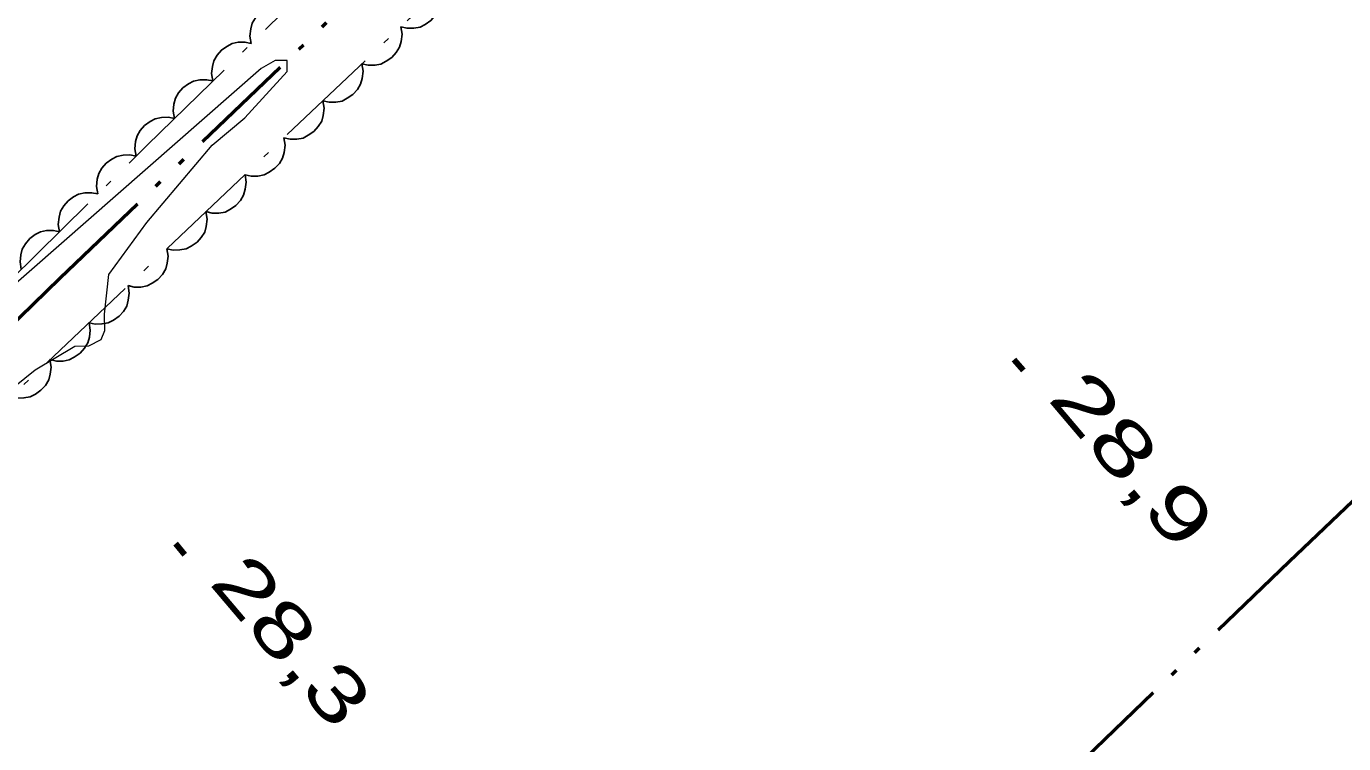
# Model space of a CAD drawing. Extents: x 386081 to 389416, y 5130568 to 5134082.
# Drawn here: x 388446.7 to 388520.2, y 5131762.8 to 5131802.9 of the extents above; entities that cross this region are included whole.
import ezdxf

# ---------------------------------------------------------------- set-up
doc = ezdxf.new("R2010")
doc.units = 0
doc.header["$LTSCALE"] = 1.2
doc.linetypes.add('DASH_DOUBLE_DOT', pattern=[9.2, 5, -1.2, 0.3, -1.2, 0.3, -1.2])
doc.linetypes.add('DOT_DASHED', pattern=[7.7, 5, -1.2, 0.3, -1.2])
for name, color, linetype, lineweight in [('2', 7, 'Continuous', 13), ('3', 7, 'Continuous', 140), ('4', 7, 'DASH_DOUBLE_DOT', 53), ('44', 7, 'Continuous', 25)]:
    doc.layers.add(name, color=color, linetype=linetype, lineweight=lineweight)

msp = doc.modelspace()

# ---------------------------------------------------------------- linework, layer by layer
at = {"layer": '2'}
msp.add_lwpolyline([(388444.21, 5131781.3), (388447.21, 5131783.71), (388449.42, 5131785.03), (388450.2, 5131785.05), (388450.89, 5131785.4), (388451.1, 5131785.91), (388451.07, 5131786.82), (388451.31, 5131789.04), (388453.43, 5131791.93), (388457.09, 5131796.26), (388458.9, 5131797.78), (388461.27, 5131800.36), (388461.27, 5131800.98), (388460.6, 5131800.99), (388459.82, 5131800.53), (388445.36, 5131787.86)], dxfattribs=at)
at = {"layer": '3'}
for p, q in [((388501.84, 5131784.29), (388502.35, 5131783.68)), ((388455.03, 5131774.01), (388455.54, 5131773.4))]:
    msp.add_line(p, q, dxfattribs=at)
at = {"layer": '4'}
for points in [[(388403.08, 5131676.15), (388398.8, 5131683.5), (388385.24, 5131705.68), (388376.19, 5131718.23), (388378.12, 5131720.75), (388380.58, 5131723.47), (388405.01, 5131746.47), (388448.58, 5131788.82), (388515.07, 5131852.58), (388524.6, 5131861.96), (388550.41, 5131886.49), (388583.66, 5131918.46), (388613.94, 5131948.36), (388649.63, 5131983.32), (388677.59, 5132010.13), (388707.98, 5132038.7), (388732.5, 5132062.17)], [(388166.37, 5131434.07), (388187.89, 5131455.22), (388215.09, 5131482.63), (388233.63, 5131500.33), (388248.39, 5131515.01), (388284.53, 5131549.57), (388295.33, 5131560.48), (388304.99, 5131569.66), (388310.14, 5131575.04), (388349.08, 5131611.42), (388363.53, 5131625.78), (388381.6, 5131642.7), (388407.96, 5131667.76), (388412.46, 5131672.34), (388447.95, 5131706.57), (388473.53, 5131730.84), (388517.2, 5131773), (388567.95, 5131821.23)]]:
    msp.add_lwpolyline(points, dxfattribs=at)
at = {"layer": '44', "linetype": 'DOT_DASHED'}
for points in [[(388445.87, 5131788.76), (388453.46, 5131796.25), (388502.67, 5131844.45), (388507.09, 5131848.26), (388516.37, 5131855.82), (388518.26, 5131858.01), (388518.13, 5131858.45), (388517.16, 5131859.62), (388515.36, 5131862.51)], [(388520.75, 5131850.42), (388517.47, 5131847.54), (388510.05, 5131841.45), (388507.06, 5131839.41), (388502.22, 5131835.59), (388497.26, 5131831.17), (388492.44, 5131826.41), (388403.12, 5131741.66)]]:
    msp.add_lwpolyline(points, dxfattribs=at)
at = {"layer": '44'}
for points in [[(388469.8, 5131804.92), (388469.86, 5131804.51), (388469.81, 5131804.11), (388469.73, 5131803.79), (388469.54, 5131803.49), (388469.3, 5131803.21), (388468.98, 5131803), (388468.69, 5131802.85), (388468.34, 5131802.79), (388467.97, 5131802.78), (388467.62, 5131802.86)], [(388459.27, 5131801.94), (388459.19, 5131802.35), (388459.24, 5131802.75), (388459.32, 5131803.07), (388459.5, 5131803.37), (388459.74, 5131803.66), (388460.05, 5131803.87), (388460.34, 5131804.03), (388460.69, 5131804.1), (388461.06, 5131804.11), (388461.41, 5131804.04)], [(388467.62, 5131802.86), (388467.69, 5131802.45), (388467.64, 5131802.04), (388467.55, 5131801.73), (388467.36, 5131801.43), (388467.12, 5131801.15), (388466.8, 5131800.94), (388466.51, 5131800.78), (388466.17, 5131800.72), (388465.8, 5131800.72), (388465.44, 5131800.8)], [(388457.12, 5131799.84), (388457.05, 5131800.25), (388457.1, 5131800.65), (388457.18, 5131800.97), (388457.36, 5131801.28), (388457.6, 5131801.56), (388457.91, 5131801.77), (388458.2, 5131801.93), (388458.54, 5131802), (388458.91, 5131802.01), (388459.27, 5131801.94)], [(388465.44, 5131800.8), (388465.51, 5131800.38), (388465.46, 5131799.98), (388465.37, 5131799.66), (388465.19, 5131799.36), (388464.94, 5131799.09), (388464.63, 5131798.87), (388464.34, 5131798.72), (388463.99, 5131798.66), (388463.62, 5131798.65), (388463.27, 5131798.73)], [(388454.98, 5131797.74), (388454.91, 5131798.15), (388454.95, 5131798.55), (388455.03, 5131798.87), (388455.21, 5131799.18), (388455.45, 5131799.46), (388455.77, 5131799.68), (388456.05, 5131799.83), (388456.4, 5131799.9), (388456.77, 5131799.91), (388457.12, 5131799.84)], [(388463.27, 5131798.73), (388463.34, 5131798.32), (388463.28, 5131797.91), (388463.2, 5131797.6), (388463.01, 5131797.3), (388462.77, 5131797.02), (388462.45, 5131796.81), (388462.16, 5131796.65), (388461.81, 5131796.59), (388461.44, 5131796.59), (388461.09, 5131796.67)], [(388452.84, 5131795.64), (388452.76, 5131796.05), (388452.81, 5131796.45), (388452.89, 5131796.77), (388453.07, 5131797.08), (388453.31, 5131797.36), (388453.63, 5131797.58), (388453.91, 5131797.73), (388454.26, 5131797.8), (388454.63, 5131797.81), (388454.98, 5131797.74)], [(388461.09, 5131796.67), (388461.16, 5131796.25), (388461.11, 5131795.85), (388461.02, 5131795.53), (388460.84, 5131795.23), (388460.59, 5131794.96), (388460.27, 5131794.74), (388459.98, 5131794.59), (388459.64, 5131794.53), (388459.27, 5131794.52), (388458.92, 5131794.6)], [(388450.7, 5131793.53), (388450.63, 5131793.94), (388450.67, 5131794.35), (388450.75, 5131794.67), (388450.93, 5131794.97), (388451.17, 5131795.25), (388451.48, 5131795.47), (388451.77, 5131795.63), (388452.12, 5131795.7), (388452.49, 5131795.71), (388452.84, 5131795.64)], [(388458.92, 5131794.6), (388458.98, 5131794.19), (388458.93, 5131793.79), (388458.84, 5131793.47), (388458.66, 5131793.17), (388458.41, 5131792.89), (388458.1, 5131792.68), (388457.81, 5131792.52), (388457.46, 5131792.46), (388457.09, 5131792.46), (388456.74, 5131792.54)], [(388448.57, 5131791.42), (388448.49, 5131791.83), (388448.54, 5131792.24), (388448.62, 5131792.56), (388448.8, 5131792.86), (388449.04, 5131793.14), (388449.35, 5131793.36), (388449.63, 5131793.52), (388449.98, 5131793.59), (388450.35, 5131793.6), (388450.7, 5131793.53)], [(388456.74, 5131792.54), (388456.81, 5131792.12), (388456.75, 5131791.72), (388456.67, 5131791.4), (388456.48, 5131791.1), (388456.24, 5131790.83), (388455.92, 5131790.61), (388455.63, 5131790.46), (388455.28, 5131790.4), (388454.91, 5131790.39), (388454.56, 5131790.47)], [(388446.43, 5131789.32), (388446.36, 5131789.73), (388446.4, 5131790.13), (388446.48, 5131790.45), (388446.66, 5131790.75), (388446.9, 5131791.04), (388447.21, 5131791.26), (388447.5, 5131791.41), (388447.84, 5131791.48), (388448.22, 5131791.49), (388448.57, 5131791.42)], [(388454.56, 5131790.47), (388454.63, 5131790.06), (388454.58, 5131789.66), (388454.49, 5131789.34), (388454.31, 5131789.04), (388454.06, 5131788.76), (388453.74, 5131788.55), (388453.46, 5131788.39), (388453.11, 5131788.33), (388452.74, 5131788.33), (388452.39, 5131788.41)], [(388452.39, 5131788.41), (388452.45, 5131787.99), (388452.4, 5131787.59), (388452.32, 5131787.27), (388452.13, 5131786.97), (388451.89, 5131786.7), (388451.57, 5131786.48), (388451.28, 5131786.33), (388450.93, 5131786.27), (388450.56, 5131786.26), (388450.21, 5131786.34)], [(388450.21, 5131786.34), (388450.28, 5131785.93), (388450.23, 5131785.53), (388450.14, 5131785.21), (388449.95, 5131784.91), (388449.71, 5131784.63), (388449.39, 5131784.42), (388449.1, 5131784.26), (388448.76, 5131784.2), (388448.39, 5131784.2), (388448.03, 5131784.28)], [(388448.03, 5131784.28), (388448.1, 5131783.86), (388448.05, 5131783.46), (388447.96, 5131783.14), (388447.78, 5131782.84), (388447.53, 5131782.57), (388447.22, 5131782.35), (388446.93, 5131782.2), (388446.58, 5131782.14), (388446.21, 5131782.13), (388445.86, 5131782.21)]]:
    msp.add_lwpolyline(points, dxfattribs=at)

# ---------------------------------------------------------------- texts
at = {"layer": '3'}
for s, width, p in [('28,9   ', 1.45, (388503.67, 5131782.07)), ('28,3   ', 1.4, (388456.86, 5131771.79))]:
    msp.add_text(s, height=3, rotation=310.294, dxfattribs=dict(at, width=width)).set_placement(p)

doc.saveas('drawing.dxf')
